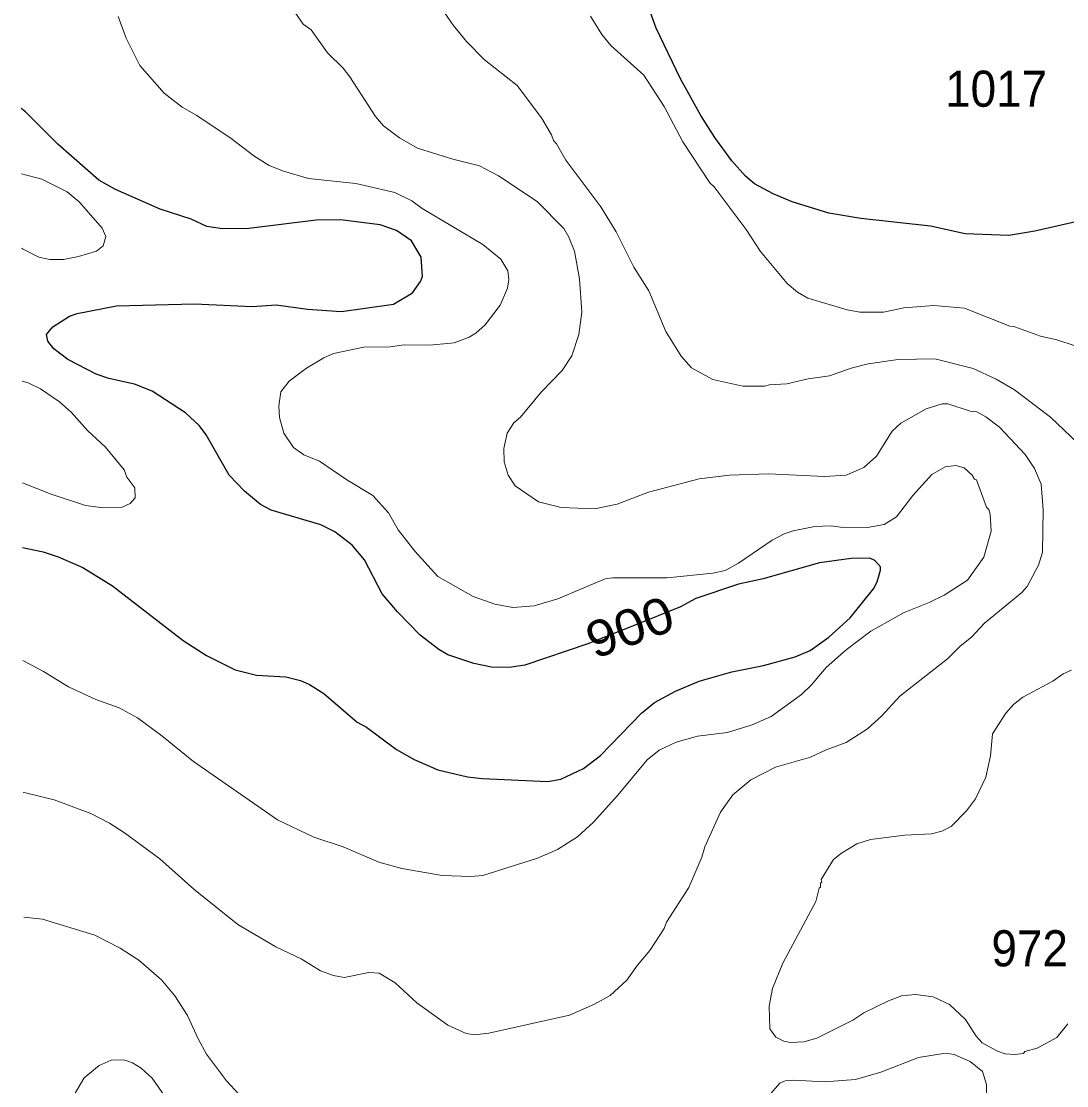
# Model space of a CAD drawing. Extents: x 447.8 to 473.9, y 7733.1 to 7760.8.
# Drawn here: x 447.828 to 450.145, y 7742.149 to 7744.508 of the extents above; entities that cross this region are included whole.
import ezdxf
from ezdxf.enums import TextEntityAlignment as Align

# ---------------------------------------------------------------- set-up
doc = ezdxf.new("R2010")
doc.units = 0
doc.header["$LTSCALE"] = 0.032
doc.layers.add('1', color=7, linetype='Continuous', lineweight=25)
doc.layers.add('2', color=7, linetype='Continuous', lineweight=13)
doc.layers.add('21', color=7, linetype='Continuous')
doc.layers.add('61', color=7, linetype='Continuous')

msp = doc.modelspace()

# ---------------------------------------------------------------- linework, layer by layer
at = {"layer": '1'}
for points in [[(450.1715, 7744.0649), (450.0739, 7744.0422), (450.0162, 7744.0326), (449.92, 7744.0365), (449.8426, 7744.0533), (449.6887, 7744.0702), (449.6178, 7744.0825), (449.5363, 7744.1073), (449.4945, 7744.1253), (449.4531, 7744.1475), (449.4332, 7744.1645), (449.4028, 7744.1984), (449.3649, 7744.25), (449.3338, 7744.2991), (449.2891, 7744.3803), (449.2347, 7744.4926), (449.2147, 7744.5481)], [(448.1351, 7744.0912), (448.0362, 7744.135), (447.9998, 7744.1555), (447.9086, 7744.2351), (447.8366, 7744.3072), (447.8276, 7744.3144)], [(448.4813, 7744.0669), (448.3317, 7744.0486), (448.2739, 7744.0478), (448.2392, 7744.0527), (448.2045, 7744.0692), (448.1351, 7744.0912)], [(447.8305, 7743.3415), (447.8763, 7743.3318), (447.9095, 7743.3206), (447.9642, 7743.2968), (448.0298, 7743.2564), (448.1865, 7743.135), (448.2383, 7743.1023), (448.3017, 7743.07), (448.3493, 7743.0587), (448.4142, 7743.0545), (448.4467, 7743.0464), (448.4663, 7743.0377), (448.4979, 7743.0175), (448.5723, 7742.9541), (448.5925, 7742.9429), (448.6593, 7742.8936), (448.6985, 7742.8712), (448.7509, 7742.8486), (448.8167, 7742.8333), (448.8491, 7742.8293), (448.9944, 7742.8231), (449.0237, 7742.8282), (449.0734, 7742.8519), (449.1114, 7742.8804), (449.2025, 7742.9739), (449.2315, 7742.9976), (449.278, 7743.0232), (449.3305, 7743.0455), (449.4026, 7743.066), (449.4727, 7743.0795), (449.5428, 7743.0994), (449.576, 7743.1133), (449.6177, 7743.1428), (449.6647, 7743.1852), (449.7162, 7743.2496), (449.7248, 7743.2655), (449.7321, 7743.2911), (449.7318, 7743.2989), (449.7192, 7743.3127), (449.7087, 7743.318), (449.6667, 7743.3168), (449.5966, 7743.3072), (449.472, 7743.2718), (449.4171, 7743.26), (449.3224, 7743.2285), (449.289, 7743.2097), (449.1863, 7743.1686), (449.0836, 7743.1276), (448.9437, 7743.0803), (448.9088, 7743.0755), (448.8699, 7743.0762), (448.831, 7743.0843), (448.773, 7743.1036), (448.7534, 7743.1152), (448.7119, 7743.1473), (448.6613, 7743.1987), (448.6273, 7743.2385), (448.588, 7743.3138), (448.5607, 7743.3465), (448.5228, 7743.3758), (448.4915, 7743.3919), (448.3814, 7743.4244), (448.3581, 7743.4365), (448.3227, 7743.466), (448.2882, 7743.502), (448.2376, 7743.5909), (448.2224, 7743.6112), (448.1919, 7743.6397), (448.1176, 7743.6878), (448.0789, 7743.7031), (448.0218, 7743.7159), (447.9938, 7743.7254), (447.9306, 7743.758), (447.8994, 7743.782), (447.8865, 7743.7984), (447.8838, 7743.8134), (447.8978, 7743.8303), (447.9341, 7743.854), (447.9513, 7743.8602), (448.0388, 7743.877), (448.2117, 7743.8811), (448.3397, 7743.8755), (448.3922, 7743.8794), (448.462, 7743.8699), (448.5377, 7743.8641), (448.6526, 7743.8804), (448.695, 7743.9061), (448.7124, 7743.9307), (448.7172, 7743.9423), (448.714, 7743.9849), (448.6924, 7744.0213), (448.6595, 7744.0437), (448.6234, 7744.0563), (448.5353, 7744.0677), (448.4813, 7744.0669)]]:
    msp.add_lwpolyline(points, dxfattribs=at)
at = {"layer": '2'}
for points in [[(448.3903, 7744.5913), (448.4526, 7744.5015), (448.4702, 7744.4885), (448.506, 7744.4379), (448.5411, 7744.4034), (448.5559, 7744.3847), (448.6129, 7744.2965), (448.6303, 7744.2758), (448.6656, 7744.2494), (448.7058, 7744.2267), (448.7845, 7744.202), (448.8434, 7744.1871), (448.8852, 7744.1649), (448.9713, 7744.108), (449.0302, 7744.0482), (449.0414, 7744.0295), (449.0538, 7743.9983), (449.0651, 7743.9371), (449.07, 7743.8626), (449.0635, 7743.8134), (449.0478, 7743.7662), (449.0268, 7743.7338), (448.9802, 7743.6854), (448.9342, 7743.6299), (448.9197, 7743.6175), (448.9043, 7743.5946), (448.8969, 7743.5611), (448.8977, 7743.5312), (448.9068, 7743.502), (448.9221, 7743.4778), (448.974, 7743.4425), (449.024, 7743.4298), (449.0978, 7743.4274), (449.1481, 7743.4377), (449.2177, 7743.4643), (449.33, 7743.4939), (449.3971, 7743.5018), (449.4835, 7743.505), (449.608, 7743.4987), (449.6557, 7743.5016), (449.6949, 7743.5186), (449.7231, 7743.5437), (449.7579, 7743.5991), (449.7769, 7743.6173), (449.833, 7743.6485), (449.8684, 7743.6597), (449.8814, 7743.6597), (449.9307, 7743.6439), (449.9458, 7743.6419), (449.9659, 7743.6313), (449.996, 7743.6083), (450.0528, 7743.5473), (450.0736, 7743.5168), (450.0879, 7743.4814), (450.0928, 7743.4252), (450.0911, 7743.3311), (450.0822, 7743.302), (450.0571, 7743.2548), (450.0452, 7743.2419), (449.9629, 7743.1739), (449.9346, 7743.1433), (449.9082, 7743.1217), (449.8809, 7743.0944), (449.7751, 7743.0119), (449.7341, 7742.9677)], [(448.7202, 7744.5935), (448.7849, 7744.4993), (448.8144, 7744.4627), (448.8538, 7744.4227), (448.9264, 7744.3651), (448.9805, 7744.294), (449.0025, 7744.2563), (449.0071, 7744.2432), (449.0138, 7744.2361), (449.0348, 7744.1998), (449.112, 7744.0964), (449.1463, 7744.0408), (449.1853, 7743.9629), (449.2185, 7743.91), (449.256, 7743.8202), (449.2899, 7743.7651), (449.3134, 7743.7398), (449.3601, 7743.714), (449.4268, 7743.6991), (449.4755, 7743.6991), (449.4852, 7743.7022), (449.5243, 7743.704), (449.5717, 7743.7151)], [(448.8902, 7743.9803), (448.8508, 7744.0133), (448.7159, 7744.0928), (448.6936, 7744.1095), (448.6558, 7744.128), (448.5688, 7744.148), (448.464, 7744.1591), (448.4087, 7744.1756), (448.377, 7744.1882), (448.3427, 7744.2092), (448.293, 7744.2476), (448.2165, 7744.2991), (448.1841, 7744.3176), (448.1445, 7744.3483), (448.0901, 7744.4098), (448.0603, 7744.47), (448.0426, 7744.518)], [(449.0891, 7744.5193), (449.1144, 7744.478), (449.1344, 7744.4538), (449.2077, 7744.3886), (449.2529, 7744.3185), (449.294, 7744.2407), (449.3538, 7744.1498), (449.3633, 7744.1407), (449.434, 7744.0459), (449.4659, 7743.9971), (449.5255, 7743.9265), (449.548, 7743.9072), (449.5707, 7743.8942), (449.658, 7743.8683), (449.6865, 7743.8627), (449.7384, 7743.8626), (449.784, 7743.8723), (449.8504, 7743.8778), (449.918, 7743.8722), (450.0184, 7743.8316)], [(447.8285, 7744.005), (447.8305, 7744.0033), (447.8662, 7743.9848), (447.8911, 7743.98), (447.921, 7743.98), (447.9544, 7743.9861), (447.9942, 7743.9981), (448.0094, 7744.0101), (448.0151, 7744.031), (448.0066, 7744.049), (447.9557, 7744.1078), (447.9296, 7744.1293), (447.8731, 7744.1581), (447.828, 7744.1697)], [(448.8559, 7743.8346), (448.889, 7743.8784), (448.9055, 7743.9164), (448.9079, 7743.9354), (448.9061, 7743.9546), (448.8902, 7743.9803)], [(447.8313, 7743.091), (447.877, 7743.0668), (447.9326, 7743.0324), (447.9929, 7743.0048), (448.0442, 7742.9863), (448.0851, 7742.9639), (448.1391, 7742.9242), (448.2091, 7742.8673), (448.3954, 7742.7378), (448.4764, 7742.6997), (448.5413, 7742.6777), (448.6201, 7742.6439), (448.6714, 7742.6296), (448.7602, 7742.6146), (448.8234, 7742.6121), (448.8507, 7742.6146), (448.9715, 7742.6528), (449.0164, 7742.6719), (449.0601, 7742.7005), (449.0962, 7742.7329), (449.1502, 7742.7925), (449.2151, 7742.871), (449.2417, 7742.8919), (449.2789, 7742.9096), (449.3265, 7742.9231), (449.3926, 7742.9316), (449.4473, 7742.9484), (449.4895, 7742.9671), (449.5573, 7743.0153), (449.5794, 7743.0367), (449.6117, 7743.0751), (449.6559, 7743.1146), (449.7108, 7743.1561), (449.7842, 7743.1976), (449.8403, 7743.2193), (449.8731, 7743.2356), (449.9249, 7743.2692), (449.9613, 7743.3202), (449.9772, 7743.3777), (449.9753, 7743.4154), (449.9723, 7743.4254), (449.9668, 7743.431), (449.945, 7743.4915), (449.9407, 7743.4931), (449.9354, 7743.5019), (449.9178, 7743.518), (449.8993, 7743.5232), (449.8753, 7743.5203), (449.8461, 7743.5034), (449.8035, 7743.4569), (449.7673, 7743.4091), (449.7402, 7743.3922), (449.703, 7743.3857), (449.6436, 7743.3864), (449.6225, 7743.3896), (449.5868, 7743.388), (449.5388, 7743.3785), (449.5186, 7743.3718), (449.4921, 7743.3573), (449.4172, 7743.3067), (449.3875, 7743.2906), (449.3601, 7743.2846), (449.2589, 7743.2743), (449.1389, 7743.2742), (449.1217, 7743.2718), (449.0171, 7743.2277), (448.9642, 7743.2122), (448.917, 7743.2086), (448.8776, 7743.2161), (448.829, 7743.2326), (448.7506, 7743.2774), (448.7, 7743.3331), (448.663, 7743.3807), (448.6416, 7743.4179), (448.607, 7743.4564), (448.549, 7743.4915), (448.4886, 7743.5327), (448.4536, 7743.547), (448.4308, 7743.5631), (448.4097, 7743.5947), (448.4001, 7743.6295), (448.3983, 7743.6552), (448.403, 7743.6863), (448.4215, 7743.7101), (448.4598, 7743.7392), (448.4982, 7743.7618), (448.5199, 7743.7711), (448.587, 7743.7855), (448.6453, 7743.7864), (448.6759, 7743.7904), (448.7335, 7743.7897), (448.787, 7743.7949), (448.8203, 7743.8075), (448.835, 7743.8162), (448.8559, 7743.8346)], [(450.0184, 7743.8316), (450.03, 7743.8306), (450.0866, 7743.8095), (450.1226, 7743.8017), (450.1632, 7743.7887), (450.2092, 7743.7668)], [(449.5717, 7743.7151), (449.6188, 7743.7221), (449.6674, 7743.7392), (449.7045, 7743.7487), (449.7715, 7743.7583), (449.8526, 7743.7599)], [(449.8526, 7743.7599), (449.9375, 7743.7382), (449.9888, 7743.7142), (450.0289, 7743.6908), (450.1091, 7743.6299), (450.1687, 7743.5735)], [(447.8294, 7743.71), (447.8427, 7743.7062), (447.8705, 7743.6928), (447.9121, 7743.6642), (447.9389, 7743.6405), (447.9746, 7743.6007), (448.0145, 7743.5634), (448.0553, 7743.5136), (448.0613, 7743.4976), (448.0792, 7743.4734), (448.08, 7743.4516), (448.0687, 7743.4386), (448.0513, 7743.4309), (448.0091, 7743.429), (447.9701, 7743.4342), (447.8938, 7743.4598), (447.8301, 7743.4849)], [(450.1556, 7743.0692), (450.1367, 7743.0612), (450.1139, 7743.0451), (450.0473, 7743.0094), (450.0268, 7742.9934), (450.0096, 7742.9744), (449.9806, 7742.9283), (449.9756, 7742.88), (449.9653, 7742.8326), (449.9429, 7742.7847), (449.9225, 7742.7579), (449.8886, 7742.723), (449.868, 7742.713), (449.8448, 7742.7068), (449.7862, 7742.7035), (449.7099, 7742.6939), (449.6797, 7742.6845), (449.6457, 7742.664), (449.6279, 7742.6498), (449.6009, 7742.6056), (449.6022, 7742.5996), (449.5991, 7742.5974), (449.599, 7742.5883), (449.5958, 7742.5862), (449.5884, 7742.5566), (449.5157, 7742.4205), (449.493, 7742.3641), (449.4852, 7742.3249), (449.4868, 7742.2749), (449.5002, 7742.2559), (449.5177, 7742.2473), (449.5326, 7742.2443), (449.5624, 7742.2459), (449.5912, 7742.254), (449.6711, 7742.2939), (449.6954, 7742.3101), (449.7495, 7742.337), (449.7786, 7742.3476), (449.81, 7742.3508), (449.8485, 7742.3457), (449.885, 7742.3282), (449.9207, 7742.2953), (449.9441, 7742.2581), (449.9576, 7742.2439), (449.9911, 7742.2252), (450.0081, 7742.2193), (450.0298, 7742.2177), (450.049, 7742.2202), (450.0517, 7742.2243), (450.0793, 7742.2319), (450.1232, 7742.2555), (450.1472, 7742.286)], [(449.7341, 7742.9677), (449.703, 7742.9397), (449.6559, 7742.9095), (449.6115, 7742.8933), (449.577, 7742.877), (449.4993, 7742.8549)], [(449.4993, 7742.8549), (449.4447, 7742.8261), (449.4048, 7742.793), (449.3775, 7742.755), (449.3427, 7742.6777), (449.3361, 7742.6549), (449.3074, 7742.5875), (449.2578, 7742.511), (449.2529, 7742.497), (449.2208, 7742.4481), (449.1932, 7742.4155), (449.1697, 7742.3823), (449.1327, 7742.3486), (449.0985, 7742.329), (449.0424, 7742.3051), (448.8637, 7742.2648), (448.8321, 7742.2611), (448.8134, 7742.2639), (448.7728, 7742.2825), (448.7047, 7742.3321), (448.6561, 7742.3766), (448.6207, 7742.3981), (448.5983, 7742.3997), (448.5435, 7742.3885), (448.5197, 7742.3925), (448.4907, 7742.4031), (448.4479, 7742.4301), (448.3921, 7742.4565), (448.3079, 7742.5059), (448.2103, 7742.584), (448.1345, 7742.6514), (448.0566, 7742.709), (448.0228, 7742.7307), (447.9817, 7742.7515), (447.9002, 7742.7821), (447.8371, 7742.798), (447.8321, 7742.7986)], [(448.3095, 7742.13), (448.2821, 7742.1592), (448.2378, 7742.2188), (448.2193, 7742.2523), (448.1961, 7742.3044), (448.1678, 7742.3478), (448.1383, 7742.3831), (448.0878, 7742.4265), (448.0469, 7742.4536), (447.9905, 7742.4821), (447.8744, 7742.5175), (447.833, 7742.5218)], [(449.9694, 7741.978), (449.9669, 7742.1515), (449.958, 7742.1803), (449.9311, 7742.2024), (449.8952, 7742.2178), (449.8763, 7742.2209), (449.8163, 7742.2114), (449.733, 7742.1782), (449.6764, 7742.1622), (449.6076, 7742.1568), (449.5402, 7742.1609), (449.5205, 7742.1592), (449.5092, 7742.1544), (449.4845, 7742.1258)], [(447.9449, 7742.1281), (447.9673, 7742.1658), (448.0004, 7742.1931), (448.0266, 7742.205), (448.0548, 7742.2058), (448.0741, 7742.1995), (448.0934, 7742.1874), (448.1176, 7742.1656), (448.1501, 7742.1185)]]:
    msp.add_lwpolyline(points, dxfattribs=at)

# ---------------------------------------------------------------- texts
at = {"layer": '21', "width": 0.95}
for s, p in [('1017', (449.8753, 7744.3182)), ('972', (449.978, 7742.4131))]:
    msp.add_text(s, height=0.08, dxfattribs=at).set_placement(p)
at = {"layer": '61', "width": 1.1}
msp.add_text('900', height=0.08, rotation=20.198, dxfattribs=at).set_placement((449.1902, 7743.1274), align=Align.CENTER)

doc.saveas('drawing.dxf')
